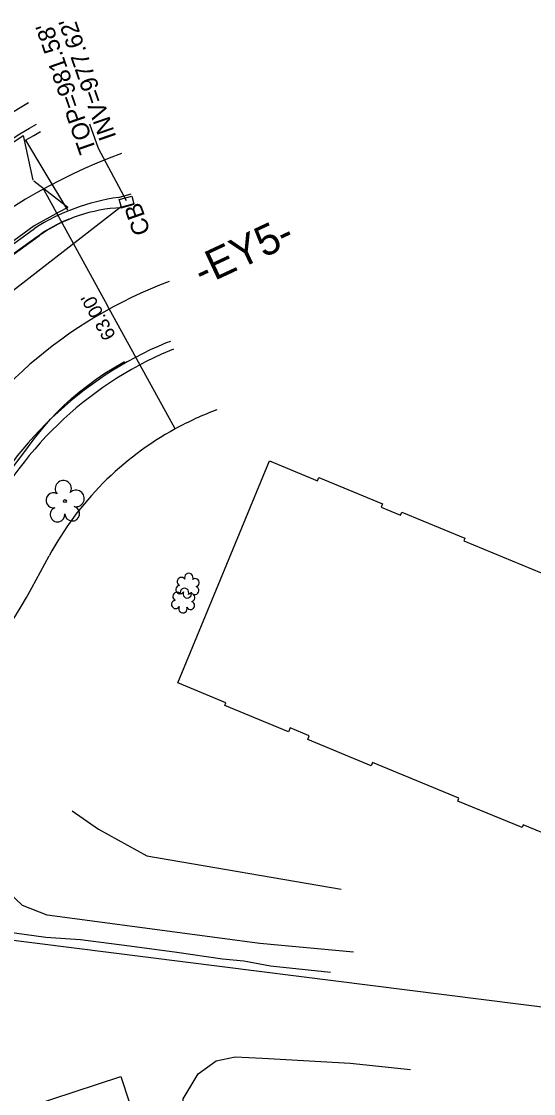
# Model space of a CAD drawing. Extents: x 1611576 to 1617186, y 899279 to 905462.
# Drawn here: x 1616592.9 to 1616710.8, y 903577.3 to 903824.2 of the extents above; entities that cross this region are included whole.
import ezdxf

# ---------------------------------------------------------------- set-up
doc = ezdxf.new("R2010")
doc.units = 0
for name, color, linetype in [('Exist Building', 7, 'Continuous'), ('Exist Horizontal Alignment', 7, 'Continuous'), ('Exist Horizontal Alignment Direction Label', 7, 'Continuous'), ('Exist Other Culture Area Outline', 7, 'Continuous'), ('Exist Other Culture Fence Line', 7, 'Continuous'), ('Exist Other Culture Gate', 7, 'Continuous'), ('Exist Property Line', 7, 'Continuous'), ('Exist Right of Way Line', 7, 'Continuous'), ('Exist Right of Way Width CELL', 7, 'Continuous'), ('Exist Roads Change in Surface', 7, 'Continuous'), ('Exist Roads Curbs', 7, 'Continuous'), ('Exist Roads EOP', 7, 'Continuous'), ('Exist Roads EOP Other', 7, 'Continuous'), ('Exist Structure Minor Catch Basin', 7, 'Continuous'), ('Exist Structure Minor Catch Basin Leader', 7, 'Continuous'), ('Exist Structure Minor Catch Basin Text', 7, 'Continuous'), ('Exist Structure Minor Catch Basin Top Elevation', 7, 'Continuous'), ('Exist Structure Minor Pipes RCP 15 Inch', 7, 'Continuous'), ('Exist Structure Minor Pipes RCP 15 Inch Invert', 7, 'Continuous'), ('Exist Vegetation Hedge Row', 7, 'Continuous'), ('Exist Vegetation Shrub CELL', 7, 'Continuous'), ('Exist Vegetation Tree CELL', 7, 'Continuous'), ('Exist Vegetation Woods Line', 7, 'Continuous')]:
    doc.layers.add(name, color=color, linetype=linetype)

msp = doc.modelspace()

# ---------------------------------------------------------------- linework, layer by layer
at = {"layer": 'Exist Building'}
msp.add_lwpolyline([(1616712.7, 903637.44), (1616708.41, 903639.22), (1616708.12, 903638.54), (1616693.32, 903644.66), (1616693.59, 903645.32), (1616673.68, 903653.55), (1616673.37, 903652.79), (1616658.79, 903658.81), (1616659.15, 903659.7), (1616654.75, 903661.52), (1616654.38, 903660.62), (1616639.69, 903666.7), (1616639.94, 903667.3), (1616628.87, 903671.88), (1616650, 903722.97), (1616661.01, 903718.42), (1616661.31, 903719.14), (1616676.01, 903713.07), (1616675.71, 903712.35), (1616680.16, 903710.51), (1616680.44, 903711.2), (1616694.97, 903705.2), (1616694.71, 903704.57), (1616714.78, 903696.27)], dxfattribs=at)
msp.add_lwpolyline([(1616591.17, 903530.68), (1616578.56, 903569.02), (1616615.72, 903581.24), (1616621.78, 903562.81), (1616621.98, 903562.87), (1616625.57, 903551.94), (1616624.81, 903551.69), (1616627.76, 903542.72)], close=True, dxfattribs=at)
at = {"layer": 'Exist Horizontal Alignment'}
msp.add_arc((1616663.2, 903666.62), 104.17, 110.4, 151.6333, dxfattribs=at)
msp.add_arc((1616663.2, 903666.62), 104.17, 110.4, 151.6333, dxfattribs=at)
at = {"layer": 'Exist Other Culture Area Outline'}
msp.add_lwpolyline([(1616556.56, 903778.98), (1616563.51, 903783.91), (1616570.11, 903788.92), (1616577.73, 903794.36), (1616585.56, 903799.83), (1616587.84, 903801.39), (1616590.17, 903802.89), (1616592.54, 903804.32), (1616594.53, 903805.46)], dxfattribs=at)
at = {"layer": 'Exist Other Culture Fence Line'}
for points in [[(1616603.57, 903781.29), (1616601.48, 903780.24), (1616595.82, 903777.08), (1616583.88, 903768.44), (1616578.14, 903764.24), (1616569.11, 903757.44), (1616557.85, 903772.87), (1616571.14, 903782.55), (1616583.88, 903791.62), (1616593.27, 903797.92)], [(1616664.01, 903605.2), (1616650.18, 903606.68), (1616644.06, 903607.82), (1616639.17, 903608.29), (1616628.67, 903609.8), (1616617.72, 903611.25), (1616606.44, 903612.75), (1616598.52, 903613.24), (1616584.51, 903615.15), (1616581.37, 903623.48)]]:
    msp.add_lwpolyline(points, dxfattribs=at)
at = {"layer": 'Exist Other Culture Gate'}
msp.add_line((1616593.27, 903797.92), (1616595.52, 903787.65), dxfattribs=at)
msp.add_lwpolyline([(1616603.57, 903781.29), (1616595.71, 903787.37)], dxfattribs=at)
at = {"layer": 'Exist Property Line'}
msp.add_line((1617183.17, 903537.9), (1616583.29, 903613.56), dxfattribs=at)
at = {"layer": 'Exist Right of Way Line'}
msp.add_line((1616595.24, 903693.72), (1616599.25, 903701.15), dxfattribs=at)
for centre, radius, start, end in [((1616663.2, 903666.62), 135.67, 110.4, 151.6333), ((1616663.2, 903666.62), 72.67, 110.4, 118.7499), ((1616663.2, 903666.62), 72.67, 118.7499, 151.6333), ((1616500.31, 903744.99), 107.89, 289.9333, 331.6333)]:
    msp.add_arc(centre, radius, start, end, dxfattribs=at)
at = {"layer": 'Exist Right of Way Width CELL'}
for p in [(1616597.94, 903785.57), (1616628.25, 903730.34)]:
    msp.add_line(p, (1616612.63, 903758.81), dxfattribs=at)
at = {"layer": 'Exist Roads Change in Surface'}
msp.add_lwpolyline([(1616593.82, 903796.82), (1616597.77, 903790.11), (1616603.51, 903780.69)], dxfattribs=at)
at = {"layer": 'Exist Roads Curbs'}
for p, q in [((1616615.22, 903783.65), (1616618.15, 903784.46)), ((1616574.47, 903760.93), (1616595.85, 903776.5)), ((1616627.91, 903748.68), (1616626.94, 903748.32))]:
    msp.add_line(p, q, dxfattribs=at)
msp.add_lwpolyline([(1616561.2, 903775.85), (1616571.66, 903783.57), (1616582.9, 903791.68), (1616590.3, 903796.85), (1616592.5, 903798.25), (1616594.74, 903799.58), (1616596.34, 903800.47)], dxfattribs=at)
for centre, major_axis, ratio, start_param, end_param in [((1616621.94, 903735.31), (-26.06, -41.33), 0.997531, 3.843466, 4.269603), ((1616660.11, 903670.42), (-66.19, 52.87), 0.997863, 5.788055, 6.521801)]:
    msp.add_ellipse(centre, major_axis=major_axis, ratio=ratio, start_param=start_param, end_param=end_param, dxfattribs=at)
at = {"layer": 'Exist Roads EOP'}
for p, q in [((1616615.84, 903781.27), (1616618.84, 903782.08)), ((1616627.15, 903750.5), (1616626.18, 903750.14))]:
    msp.add_line(p, q, dxfattribs=at)
msp.add_lwpolyline([(1616561.05, 903729.98), (1616560.99, 903731.27), (1616561.31, 903737.29), (1616562.78, 903743.71), (1616565.42, 903749.02), (1616567.97, 903752.61), (1616571.51, 903756.17), (1616575.54, 903759.4), (1616597, 903774.84)], dxfattribs=at)
msp.add_arc((1616617.3, 903746.15), 35.14, 92.3731, 125.276, dxfattribs=at)
msp.add_ellipse((1616659.48, 903670.88), major_axis=(-66.28, 54.82), ratio=0.997948, start_param=5.800339, end_param=6.538128, dxfattribs=at)
at = {"layer": 'Exist Roads EOP Other'}
for points in [[(1616593.82, 903796.82), (1616595.69, 903797.93), (1616597.27, 903798.82)], [(1616603.75, 903778.6), (1616602.31, 903778), (1616600.91, 903777.33), (1616599.54, 903776.59), (1616598.21, 903775.78), (1616596.92, 903774.9), (1616596.48, 903774.58), (1616588.78, 903769.05)], [(1616590.54, 903720.99), (1616593.15, 903724.55), (1616595.83, 903728.06), (1616596.77, 903729.26), (1616598.15, 903730.95), (1616599.59, 903732.59), (1616601.08, 903734.17), (1616602.64, 903735.7), (1616604.25, 903737.17), (1616604.42, 903737.33), (1616606.26, 903738.87), (1616608.15, 903740.36), (1616610.09, 903741.78), (1616612.08, 903743.14), (1616614.11, 903744.43), (1616616.18, 903745.66), (1616616.58, 903745.88)]]:
    msp.add_lwpolyline(points, dxfattribs=at)
at = {"layer": 'Exist Structure Minor Catch Basin'}
msp.add_lwpolyline([(1616618.25, 903783.94), (1616618.74, 903782.16), (1616615.87, 903781.37), (1616615.39, 903783.17), (1616618.25, 903783.94)], dxfattribs=at)
at = {"layer": 'Exist Structure Minor Catch Basin Leader'}
msp.add_lwpolyline([(1616617.09, 903782.89), (1616610.58, 903794.87), (1616608.61, 903800.53)], dxfattribs=at)
at = {"layer": 'Exist Structure Minor Pipes RCP 15 Inch'}
msp.add_line((1616511.94, 903700.83), (1616615.87, 903781.61), dxfattribs=at)
msp.add_line((1616511.94, 903700.83), (1616615.87, 903781.61), dxfattribs=at)
at = {"layer": 'Exist Vegetation Hedge Row'}
msp.add_lwpolyline([(1616691.13, 903538.23), (1616680.9, 903536.97), (1616673.13, 903533.85), (1616667.53, 903531.67), (1616660.18, 903531.25), (1616651.95, 903532.95), (1616642.03, 903535.61), (1616638.48, 903537.14), (1616636.62, 903540.58), (1616635.2, 903544.64), (1616632.21, 903560.74), (1616629.82, 903570.72), (1616630.14, 903576.14), (1616633.59, 903581.83), (1616637.68, 903584.86), (1616642.05, 903585.74), (1616648.34, 903585.44), (1616668.59, 903584.31), (1616682.45, 903582.83)], dxfattribs=at)
at = {"layer": 'Exist Vegetation Shrub CELL'}
for p, q in [((1616631.17, 903694.07), (1616631.17, 903694.07)), ((1616630.17, 903690.63), (1616630.17, 903690.63))]:
    msp.add_line(p, q, dxfattribs=at)
for centre, radius, start, end in [((1616629.69, 903695.19), 0.968, 35.8908, 245.4216), ((1616631.4, 903696.11), 0.99, 334.8391, 200.4717), ((1616632.84, 903694.94), 0.929, 284.4567, 126.0861), ((1616629.37, 903693.36), 0.955, 95.1099, 327.9534), ((1616630.4, 903692.67), 0.99, 334.8391, 200.4717), ((1616632.8, 903693.14), 0.937, 204.9913, 73.4601), ((1616628.37, 903689.93), 0.955, 95.1099, 327.9534), ((1616628.69, 903691.76), 0.968, 35.8908, 245.4216), ((1616631.04, 903692.38), 0.984, 151.2797, 21.387), ((1616631.84, 903691.5), 0.929, 284.4567, 126.0861), ((1616630.04, 903688.95), 0.984, 151.2797, 21.387), ((1616631.81, 903689.71), 0.937, 204.9913, 73.4601)]:
    msp.add_arc(centre, radius, start, end, dxfattribs=at)
at = {"layer": 'Exist Vegetation Tree CELL'}
msp.add_line((1616602.88, 903713.74), (1616602.88, 903713.74), dxfattribs=at)
msp.add_circle((1616602.88, 903713.74), 0.326, dxfattribs=at)
for centre, radius, start, end in [((1616602.5, 903716.61), 1.86, 330.1651, 219.7134), ((1616600.28, 903713.89), 1.73, 62.6636, 279.3457), ((1616605.43, 903714.33), 1.9, 257.1011, 134.1999), ((1616601.18, 903710.62), 1.69, 111.5671, 6.231), ((1616604.56, 903710.84), 1.7, 181.2822, 74.56)]:
    msp.add_arc(centre, radius, start, end, dxfattribs=at)
at = {"layer": 'Exist Vegetation Woods Line'}
for points in [[(1616604.55, 903642.44), (1616610.6, 903638.23), (1616621.71, 903632.02), (1616666.5, 903624.38)], [(1616669.31, 903609.91), (1616647.72, 903611.86), (1616598.76, 903618.4), (1616593.12, 903620.59), (1616589.78, 903623.77), (1616585.83, 903629.29), (1616582.29, 903635.05)]]:
    msp.add_lwpolyline(points, dxfattribs=at)

# ---------------------------------------------------------------- texts
at = {"layer": 'Exist Horizontal Alignment Direction Label'}
msp.add_text('-EY5-', height=7, rotation=25.0201, dxfattribs=at).set_placement((1616634.5, 903763.09))
at = {"layer": 'Exist Right of Way Width CELL'}
msp.add_text("63.00'", height=3.2, rotation=118.7499, dxfattribs=at).set_placement((1616614.71, 903751.85))
at = {"layer": 'Exist Structure Minor Catch Basin Text'}
msp.add_text('CB', height=4, rotation=109.1768, dxfattribs=at).set_placement((1616622.63, 903775.72))
at = {"layer": 'Exist Structure Minor Catch Basin Top Elevation'}
msp.add_text("TOP=981.58'", height=4, rotation=109.1768, dxfattribs=at).set_placement((1616610.14, 903794.49))
at = {"layer": 'Exist Structure Minor Pipes RCP 15 Inch Invert'}
msp.add_text("INV=977.62'", height=4, rotation=109.1768, dxfattribs=at).set_placement((1616614.76, 903797.58))

doc.saveas('drawing.dxf')
